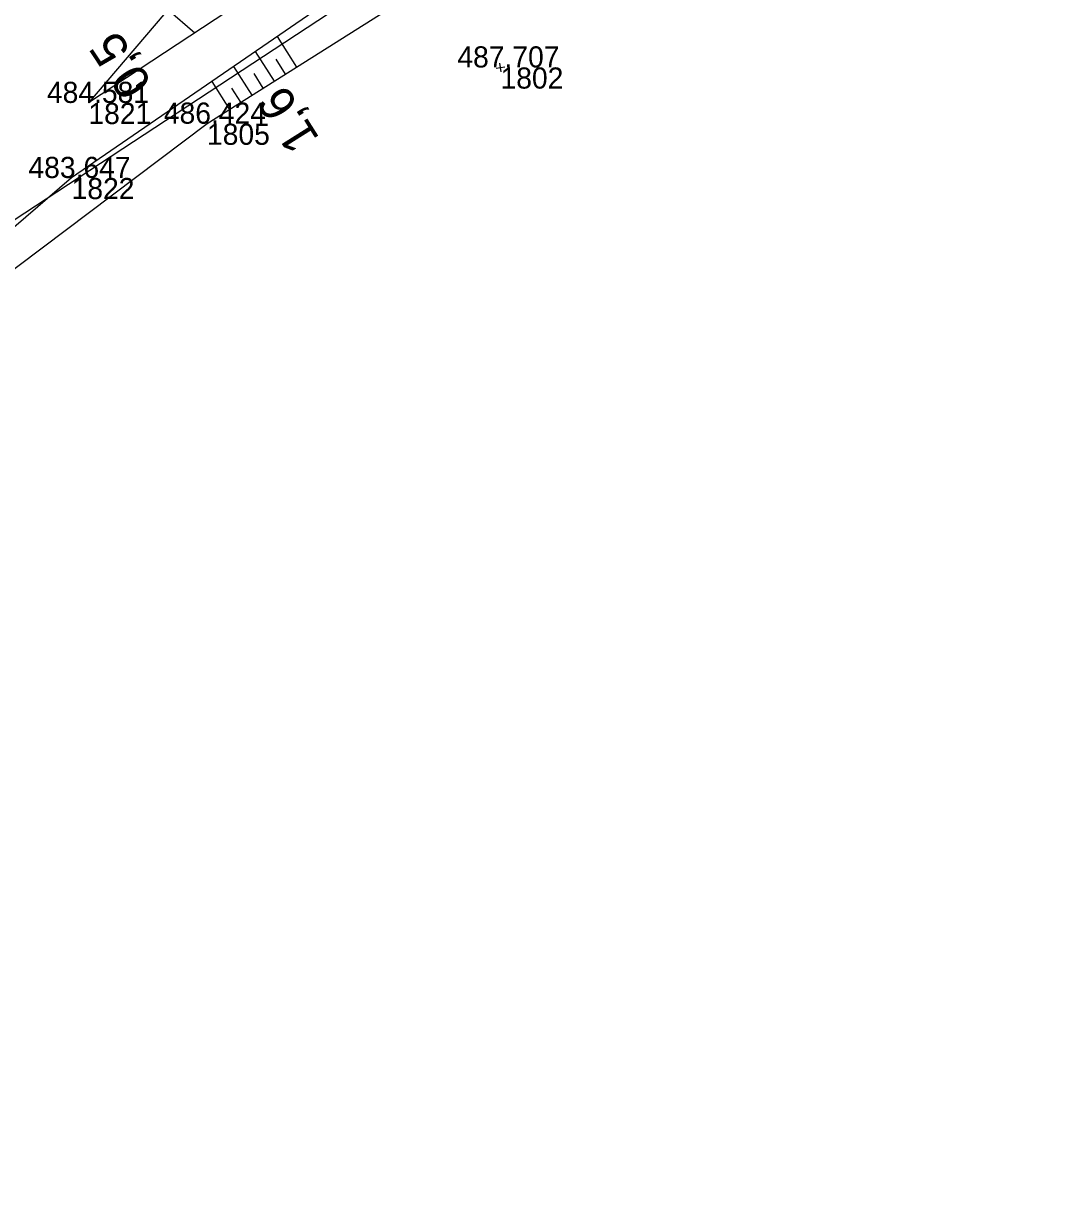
# Model space of a CAD drawing. Extents: x -1234191 to 23050, y -1290331 to -741191.
# Drawn here: x -864568.3 to -864509.1, y -1101627.3 to -1101561.4 of the extents above; entities that cross this region are included whole.
import ezdxf

# ---------------------------------------------------------------- set-up
doc = ezdxf.new("R2010")
doc.units = 0
for name, color, linetype in [('Vrstva 48', 7, 'Continuous'), ('Vrstva 49', 7, 'Continuous'), ('Vrstva 53', 7, 'Continuous'), ('Vrstva 55', 7, 'Continuous'), ('Vrstva 60', 7, 'Continuous'), ('Vrstva 61', 7, 'Continuous')]:
    doc.layers.add(name, color=color, linetype=linetype)

msp = doc.modelspace()

# ---------------------------------------------------------------- linework, layer by layer
at = {"layer": 'Vrstva 48'}
for p, q in [((-864560.047, -1101560.583), (-864558.502, -1101561.896)), ((-864552.719, -1101563.85), (-864553.817, -1101562.108)), ((-864553.988, -1101564.65), (-864555.054, -1101562.959)), ((-864555.257, -1101565.45), (-864556.291, -1101563.81)), ((-864553.354, -1101564.25), (-864553.895, -1101563.392)), ((-864554.622, -1101565.05), (-864555.147, -1101564.217)), ((-864556.525, -1101566.25), (-864557.528, -1101564.661)), ((-864555.891, -1101565.85), (-864556.4, -1101565.043))]:
    msp.add_line(p, q, dxfattribs=at)
at = {"layer": 'Vrstva 49'}
for p, q in [((-864541.388, -1101563.913), (-864540.896, -1101563.829)), ((-864541.1, -1101564.117), (-864541.184, -1101563.625))]:
    msp.add_line(p, q, dxfattribs=at)
for points in [[(-864537.074, -1101489.942), (-864538.93, -1101490.902), (-864532.767, -1101495.303), (-864526.382, -1101499.924), (-864518.511, -1101507.591), (-864533.696, -1101534.318), (-864538.524, -1101547.548), (-864547.633, -1101557.854), (-864565.507, -1101570.15), (-864572.09, -1101575.791), (-864572.572, -1101578.193)], [(-864533.895, -1101490.342), (-864526.283, -1101496.966), (-864524.416, -1101497.738), (-864514.493, -1101506.219), (-864529.527, -1101538.637), (-864537.687, -1101553.207), (-864545.912, -1101559.557), (-864557.817, -1101567.065), (-864572.572, -1101578.193)], [(-864551.075, -1101539.279), (-864545.739, -1101546.571), (-864546.551, -1101554.017), (-864564.554, -1101565.886)], [(-864551.075, -1101539.279), (-864548.913, -1101548.406), (-864556.983, -1101556.979), (-864564.554, -1101565.886)]]:
    msp.add_lwpolyline(points, dxfattribs=at)
at = {"layer": 'Vrstva 53'}
msp.add_lwpolyline([(-864422.69, -1101276.3), (-864437.09, -1101317.32), (-864441.47, -1101329.79), (-864449.01, -1101351.28), (-864463.25, -1101415.41), (-864470.37, -1101460.87), (-864497.03, -1101446.94), (-864523.91, -1101470.64), (-864527.06, -1101476.83), (-864532.4, -1101487.35), (-864533.94, -1101490.38), (-864515.88, -1101507.63), (-864533.94, -1101545.96), (-864537.96, -1101552.3), (-864581.14, -1101580.65), (-864642.06, -1101670.62), (-864682.87, -1101731.69), (-864747.95, -1101843.06)], dxfattribs=at)
at = {"layer": 'Vrstva 55'}
msp.add_lwpolyline([(-864422.69, -1101276.3), (-864449.01, -1101351.28), (-864463.25, -1101415.41), (-864470.37, -1101460.87), (-864497.03, -1101446.94), (-864523.91, -1101470.64), (-864533.94, -1101490.38), (-864515.88, -1101507.63), (-864533.94, -1101545.96), (-864537.96, -1101552.3), (-864581.14, -1101580.65), (-864642.06, -1101670.62), (-864682.87, -1101731.69), (-864747.95, -1101843.06)], dxfattribs=at)
at = {"layer": 'Vrstva 60'}
for p, q in [((-864541.142, -1101563.871), (-864541.142, -1101563.871)), ((-864564.554, -1101565.886), (-864564.554, -1101565.886)), ((-864557.817, -1101567.065), (-864557.817, -1101567.065)), ((-864565.507, -1101570.15), (-864565.507, -1101570.15))]:
    msp.add_line(p, q, dxfattribs=at)

# ---------------------------------------------------------------- texts
at = {"layer": 'Vrstva 48'}
for s, rotation, p in [('0,5', 123.39603, (-864560.889, -1101564.77)), ('1,6', 122.23797, (-864551.391, -1101567.918))]:
    msp.add_text(s, height=2, rotation=rotation, dxfattribs=at).set_placement(p)
at = {"layer": 'Vrstva 60'}
for s, p in [('1802', (-864541.142, -1101565.071)), ('1821', (-864564.554, -1101567.086)), ('1805', (-864557.817, -1101568.265)), ('1822', (-864565.507, -1101571.35))]:
    msp.add_text(s, height=1.2, dxfattribs=at).set_placement(p)
at = {"layer": 'Vrstva 61'}
for s, p in [('487.707', (-864543.594, -1101563.871)), ('484.581', (-864566.911, -1101565.886)), ('486.424', (-864560.268, -1101567.065)), ('483.647', (-864567.959, -1101570.15))]:
    msp.add_text(s, height=1.2, dxfattribs=at).set_placement(p)

doc.saveas('drawing.dxf')
